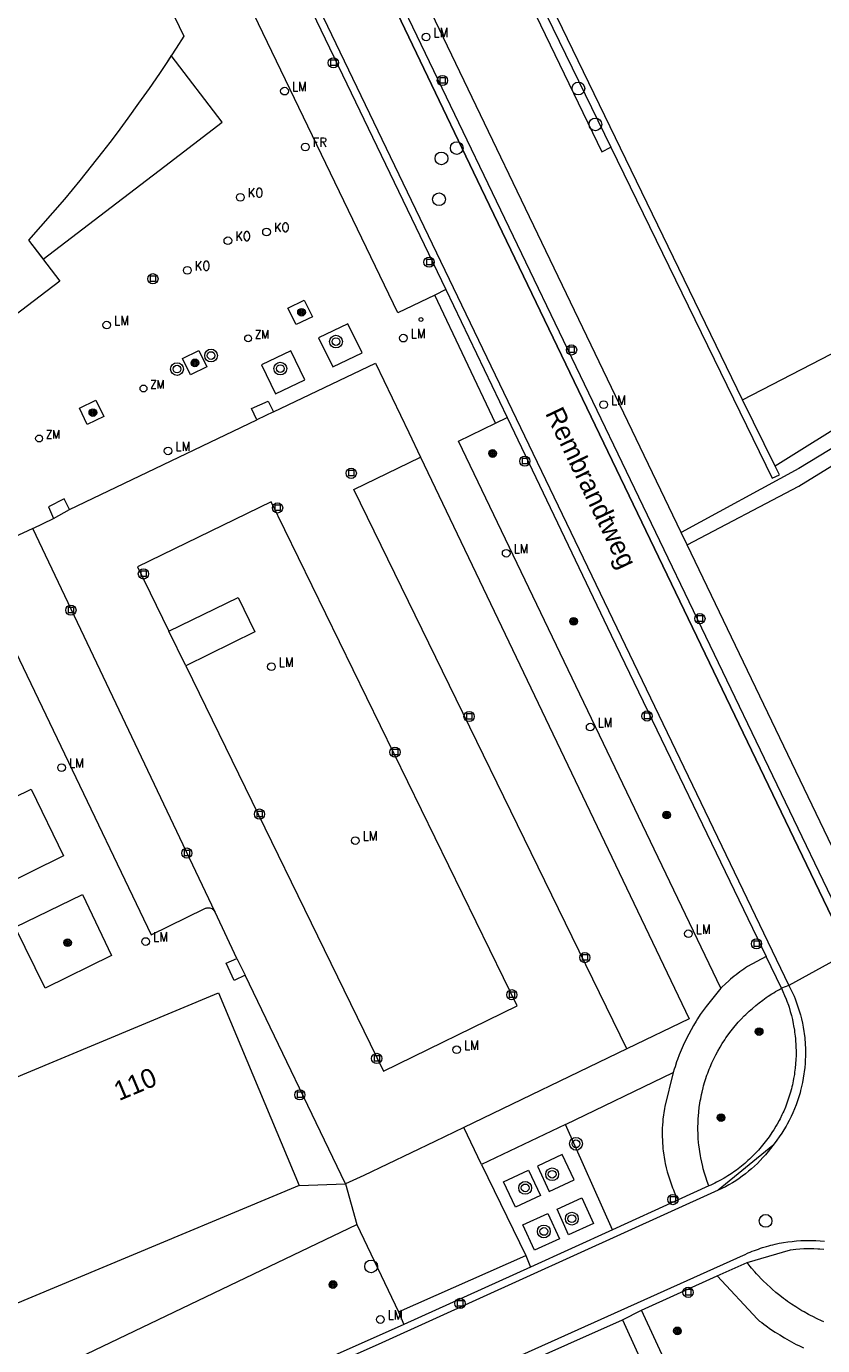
# Model space of a CAD drawing. Header units: metres. Extents: x 138165 to 154469, y 480134 to 494189.
# Tile 741 of 1056: x 145726 to 145778, y 488129 to 488215. Entities that reach past the tile are written whole.
import ezdxf

# ---------------------------------------------------------------- set-up
doc = ezdxf.new("R2010")
doc.units = ezdxf.units.M
doc.header["$LTSCALE"] = 0.001
doc.header["$MEASUREMENT"] = 0
for name, color, linetype, lineweight in [('Level 5', 7, 'Continuous', 0), ('TOP-L-topo objecten punt', 7, 'Continuous', 0), ('TOP-L-topo objecten vlak', 7, 'Continuous', 0), ('TOP-L-verharding molgoot', 7, 'Continuous', 0), ('TOP-T-topo huisnummering naamgeving', 7, 'Continuous', 0)]:
    doc.layers.add(name, color=color, linetype=linetype, lineweight=lineweight)
doc.styles.add('Style-INTL_ISO', font='INTL_ISO.shx')
doc.styles.add('Style-STANDARD', font='STANDARD.shx')

# ---------------------------------------------------------------- blocks, each defined once
blk = doc.blocks.new('24')
at = {"layer": 'TOP-L-topo objecten punt', "color": 7, "linetype": 'Continuous', "lineweight": 0}
for radius in [0.025, 0.0182, 0.0115, 0.005]:
    blk.add_circle((0, 0), radius, dxfattribs=at)
blk = doc.blocks.new('306')
at = {"layer": 'TOP-L-topo objecten punt', "color": 7, "linetype": 'Continuous', "lineweight": 0}
blk.add_circle((0, 0), 0.025, dxfattribs=at)
at = {"layer": 'TOP-L-topo objecten punt', "color": 7, "linetype": 'Continuous', "lineweight": 0, "style": 'Style-STANDARD'}
blk.add_text('FR', height=0.06, dxfattribs=at).set_placement((0.0483, 0))
blk = doc.blocks.new('304')
at = {"layer": 'TOP-L-topo objecten punt', "color": 7, "linetype": 'Continuous', "lineweight": 0}
blk.add_circle((0, 0), 0.0225, dxfattribs=at)
at = {"layer": 'TOP-L-topo objecten punt', "color": 7, "linetype": 'Continuous', "lineweight": 0, "style": 'Style-STANDARD'}
blk.add_text('ZM', height=0.054, dxfattribs=at).set_placement((0.0435, 0))
blk = doc.blocks.new('31')
at = {"layer": 'TOP-L-topo objecten punt', "color": 7, "linetype": 'Continuous', "lineweight": 0}
blk.add_circle((0, 0), 0.025, dxfattribs=at)
at = {"layer": 'TOP-L-topo objecten punt', "color": 7, "linetype": 'Continuous', "lineweight": 0, "style": 'Style-STANDARD'}
blk.add_text('KO', height=0.06, dxfattribs=at).set_placement((0.0483, 0))
blk = doc.blocks.new('39')
at = {"layer": 'TOP-L-topo objecten punt', "color": 7, "linetype": 'Continuous', "lineweight": 0}
for p, q in [((0.0175, 0.0175), (-0.0175, 0.0175)), ((-0.0175, 0.0175), (-0.0175, -0.0175)), ((0.0175, 0.0175), (0.0175, -0.0175)), ((0.0175, -0.0175), (-0.0175, -0.0175))]:
    blk.add_line(p, q, dxfattribs=at)
blk.add_circle((0, 0), 0.0332, dxfattribs=at)
blk = doc.blocks.new('*U13')
at = {"layer": 'Level 5', "color": 7, "linetype": 'Continuous', "lineweight": 0}
blk.add_circle((0, 0), 0.0415, dxfattribs=at)
blk = doc.blocks.new('150')
at = {"layer": 'Level 5', "color": 7, "linetype": 'Continuous', "lineweight": 0}
blk.add_blockref('*U13', (0, 0), dxfattribs=at)
blk = doc.blocks.new('16')
at = {"layer": 'TOP-L-topo objecten punt', "color": 7, "linetype": 'Continuous', "lineweight": 0}
blk.add_circle((0, 0), 0.025, dxfattribs=at)
at = {"layer": 'TOP-L-topo objecten punt', "color": 7, "linetype": 'Continuous', "lineweight": 0, "style": 'Style-STANDARD'}
blk.add_text('LM', height=0.06, dxfattribs=at).set_placement((0.0483, 0))
blk = doc.blocks.new('10')
at = {"layer": 'TOP-L-topo objecten punt', "linetype": 'Continuous', "lineweight": 0}
blk.add_circle((0, 0), 0.0125, dxfattribs=at)
blk = doc.blocks.new('27')
at = {"layer": 'TOP-L-topo objecten punt', "color": 7, "linetype": 'Continuous', "lineweight": 0}
for radius in [0.0415, 0.025]:
    blk.add_circle((0, 0), radius, dxfattribs=at)

msp = doc.modelspace()

# ---------------------------------------------------------------- linework, layer by layer
at = {"layer": 'TOP-L-topo objecten vlak', "flags": 128}
for points in [[(145772.9, 488190.513), (145788.236, 488198.45), (145805.702, 488209.676), (145825.46, 488219.083), (145842.773, 488226.109), (145857.829, 488230.958), (145878.443, 488239.296), (145893.947, 488247.082), (145906.031, 488252.958), (145919.857, 488260.706), (145924.825, 488263.36), (145925.272, 488263.599)], [(145926.356, 488260.498), (145902.608, 488248.853), (145886.673, 488240.739), (145874.341, 488234.305), (145861.212, 488228.832), (145846.138, 488223.736), (145831.546, 488218.081), (145815.647, 488211.21), (145799.836, 488202.248), (145785.454, 488192.732), (145775.025, 488186.199)], [(145744.025, 488229.131), (145755.925, 488204.281), (145779.818, 488154.594)], [(145768.92, 488181.891), (145746.018, 488229.585)], [(145779.503, 488156.442), (145744.685, 488228.914)], [(145752.907, 488197.32), (145750.51, 488196.181), (145736.204, 488225.889), (145739.349, 488227.367)], [(145739.349, 488227.367), (145753.621, 488197.679)], [(145740.485, 488226.188), (145775.914, 488152.454)], [(145732.697, 488222.302), (145736.605, 488214.159), (145736.101, 488213.372), (145735.454, 488212.384), (145735.016, 488211.73), (145734.348, 488210.755), (145733.669, 488209.789), (145732.978, 488208.831), (145732.275, 488207.881), (145731.801, 488207.253), (145731.321, 488206.628), (145730.591, 488205.699), (145729.84, 488204.766), (145729.351, 488204.17), (145728.846, 488203.566), (145728.08, 488202.667), (145727.302, 488201.778), (145726.514, 488200.898), (145728.551, 488198.24), (145725.165, 488195.645)], [(145772.9, 488190.513), (145759.818, 488217.528)], [(145759.725, 488216.402), (145759.161, 488216.139), (145763.767, 488206.632), (145764.338, 488206.949)], [(145759.725, 488216.402), (145764.338, 488206.949)], [(145726.514, 488200.898), (145727.47, 488199.65), (145731.889, 488203.036), (145735.381, 488205.712), (145739.1, 488208.562), (145735.785, 488212.889), (145735.454, 488212.384), (145735.016, 488211.73), (145734.348, 488210.755), (145733.669, 488209.789), (145732.978, 488208.831), (145732.275, 488207.881), (145731.801, 488207.253), (145731.321, 488206.628), (145730.591, 488205.699), (145729.84, 488204.766), (145729.351, 488204.17), (145728.846, 488203.566), (145728.08, 488202.667), (145727.302, 488201.778), (145726.514, 488200.898)], [(145764.338, 488206.949), (145774.837, 488185.436), (145775.314, 488185.64), (145775.025, 488186.199)], [(145753.621, 488197.679), (145752.907, 488197.32)], [(145756.844, 488188.994), (145752.907, 488197.32)], [(145753.621, 488197.679), (145757.62, 488189.368)], [(145743.894, 488195.414), (145743.366, 488196.481), (145744.435, 488196.995), (145744.956, 488195.916), (145743.894, 488195.414)], [(145746.276, 488192.671), (145748.193, 488193.578), (145747.27, 488195.462), (145745.354, 488194.555), (145746.276, 488192.671)], [(145791.481, 488195.112), (145776.568, 488186.057), (145768.92, 488181.891)], [(145737.031, 488192.151), (145736.522, 488193.213), (145737.575, 488193.717), (145738.098, 488192.668), (145737.031, 488192.151)], [(145742.568, 488190.917), (145744.47, 488191.817), (145743.548, 488193.7), (145741.645, 488192.8), (145742.568, 488190.917)], [(145742.429, 488189.735), (145749.052, 488192.904), (145751.215, 488188.383), (145751.977, 488186.79)], [(145769.302, 488181.096), (145776.566, 488184.901), (145789.415, 488192.845)], [(145730.337, 488188.913), (145729.837, 488189.984), (145730.895, 488190.501), (145731.411, 488189.432), (145730.337, 488188.913)], [(145741.34, 488189.209), (145741.008, 488189.947), (145742.075, 488190.44), (145742.429, 488189.735)], [(145775.025, 488186.199), (145772.9, 488190.513)], [(145742.429, 488189.735), (145741.34, 488189.209)], [(145729.188, 488183.385), (145741.34, 488189.209)], [(145771.502, 488152.286), (145754.443, 488187.836), (145756.844, 488188.994)], [(145756.844, 488188.994), (145757.62, 488189.368)], [(145757.62, 488189.368), (145764.364, 488175.224), (145774.436, 488154.331)], [(145765.38, 488148.327), (145747.649, 488184.679), (145751.977, 488186.79)], [(145751.977, 488186.79), (145769.444, 488150.288), (145765.38, 488148.327)], [(145729.188, 488183.385), (145728.83, 488184.077), (145727.806, 488183.557), (145728.14, 488182.797)], [(145736.731, 488173.235), (145749.585, 488146.882), (145758.27, 488151.119), (145742.286, 488183.889), (145733.601, 488179.653), (145735.635, 488175.482)], [(145726.788, 488182.163), (145728.14, 488182.797)], [(145728.14, 488182.797), (145729.188, 488183.385)], [(145726.788, 488182.163), (145722.733, 488180.26), (145734.474, 488155.752), (145737.978, 488157.448), (145738.02, 488157.467), (145738.049, 488157.477), (145738.11, 488157.493), (145738.173, 488157.5), (145738.236, 488157.5), (145738.298, 488157.491), (145738.359, 488157.475), (145738.417, 488157.451), (145738.471, 488157.42), (145738.497, 488157.402), (145738.649, 488157.213)], [(145738.649, 488157.213), (145726.788, 488182.163)], [(145769.302, 488181.096), (145768.92, 488181.891)], [(145780.831, 488157.087), (145769.302, 488181.096)], [(145735.635, 488175.482), (145740.129, 488177.674), (145741.225, 488175.427), (145736.731, 488173.235)], [(145736.731, 488173.235), (145735.635, 488175.482)], [(145676.606, 488158.191), (145709.135, 488173.821), (145722.847, 488145.281), (145726.143, 488146.657), (145738.864, 488151.969), (145744.093, 488139.446)], [(145724.472, 488158.759), (145722.379, 488163.114), (145726.697, 488165.21), (145728.785, 488160.88), (145724.472, 488158.759)], [(145727.595, 488152.274), (145725.65, 488156.252), (145730.015, 488158.367), (145731.918, 488154.403), (145727.595, 488152.274)], [(145740.042, 488154.213), (145738.649, 488157.213)], [(145779.818, 488154.594), (145775.914, 488152.454)], [(145740.583, 488153.115), (145739.877, 488152.772), (145739.355, 488153.905), (145740.042, 488154.213)], [(145740.042, 488154.213), (145740.583, 488153.115)], [(145774.436, 488154.331), (145773.231, 488153.684), (145773.104, 488153.599), (145772.978, 488153.512), (145772.73, 488153.333), (145772.486, 488153.148), (145772.366, 488153.053), (145772.13, 488152.858), (145772.014, 488152.759), (145771.786, 488152.555), (145771.563, 488152.346), (145771.502, 488152.286)], [(145775.427, 488152.27), (145774.436, 488154.331)], [(145747.112, 488139.563), (145740.583, 488153.115)], [(145775.914, 488152.454), (145776.248, 488151.759), (145776.316, 488151.592), (145776.366, 488151.463), (145776.461, 488151.203), (145776.548, 488150.941), (145776.627, 488150.675), (145776.664, 488150.542), (145776.732, 488150.274), (145776.792, 488150.004), (145776.844, 488149.732), (145776.889, 488149.459), (145776.908, 488149.322), (145776.94, 488149.047), (145776.954, 488148.909), (145776.965, 488148.771), (145776.974, 488148.633), (145776.987, 488148.357), (145776.991, 488148.08), (145776.988, 488147.803), (145776.983, 488147.665), (145776.968, 488147.389), (145776.944, 488147.113), (145776.913, 488146.838), (145776.894, 488146.701), (145776.851, 488146.428), (145776.8, 488146.156), (145776.741, 488145.885), (145776.674, 488145.617), (145776.638, 488145.483), (145776.559, 488145.218), (145776.517, 488145.086), (145776.428, 488144.824), (145776.38, 488144.694), (145776.279, 488144.437), (145776.17, 488144.182), (145776.055, 488143.931), (145775.932, 488143.683), (145775.801, 488143.438), (145775.734, 488143.318), (145775.593, 488143.079), (145775.446, 488142.845), (145775.292, 488142.615), (145775.131, 488142.39), (145774.964, 488142.169), (145774.878, 488142.061), (145774.724, 488141.854), (145774.564, 488141.651), (145774.399, 488141.454), (145774.228, 488141.261), (145774.051, 488141.073), (145773.87, 488140.89), (145773.683, 488140.712), (145773.491, 488140.54), (145773.294, 488140.373), (145773.092, 488140.212), (145772.886, 488140.057), (145772.675, 488139.908), (145772.461, 488139.765), (145772.242, 488139.629), (145772.02, 488139.498), (145771.794, 488139.374), (145771.564, 488139.257), (145771.331, 488139.146), (145749.469, 488129.224), (145704.34, 488109.128)], [(145771.502, 488152.286), (145770.536, 488151.091), (145770.343, 488150.825), (145770.157, 488150.555), (145769.978, 488150.28), (145769.891, 488150.141), (145769.722, 488149.86), (145769.559, 488149.574), (145769.404, 488149.285), (145769.329, 488149.139), (145769.256, 488148.992), (145769.115, 488148.696), (145769.047, 488148.547), (145768.917, 488148.245), (145768.794, 488147.941), (145768.679, 488147.634), (145768.624, 488147.479), (145768.52, 488147.168), (145768.471, 488147.011), (145768.405, 488146.788)], [(145770.724, 488139.42), (145770.612, 488139.717), (145770.519, 488139.989), (145770.434, 488140.263), (145770.356, 488140.539), (145770.32, 488140.678), (145770.254, 488140.958), (145770.195, 488141.239), (145770.169, 488141.38), (145770.122, 488141.663), (145770.102, 488141.805), (145770.067, 488142.09), (145770.053, 488142.233), (145770.03, 488142.52), (145770.015, 488142.806), (145770.008, 488143.093), (145770.008, 488143.237), (145770.013, 488143.524), (145770.026, 488143.811), (145770.036, 488143.954), (145770.061, 488144.24), (145770.094, 488144.526), (145770.135, 488144.81), (145770.159, 488144.951), (145770.184, 488145.093), (145770.241, 488145.374), (145770.272, 488145.514), (145770.341, 488145.793), (145770.378, 488145.932), (145770.458, 488146.208), (145770.501, 488146.345), (145770.593, 488146.617), (145770.641, 488146.752), (145770.744, 488147.02), (145770.798, 488147.153), (145770.912, 488147.417), (145771.033, 488147.677), (145771.162, 488147.934), (145771.297, 488148.187), (145771.44, 488148.436), (145771.589, 488148.681), (145771.746, 488148.922), (145771.826, 488149.041), (145771.908, 488149.159), (145772.078, 488149.391), (145772.165, 488149.505), (145772.344, 488149.73), (145772.529, 488149.949), (145772.624, 488150.057), (145772.818, 488150.269), (145773.018, 488150.475), (145773.12, 488150.576), (145773.223, 488150.675), (145773.328, 488150.773), (145773.542, 488150.965), (145773.761, 488151.151), (145773.985, 488151.33), (145774.214, 488151.503), (145774.448, 488151.67), (145774.567, 488151.751), (145774.807, 488151.908), (145774.929, 488151.984), (145775.052, 488152.058), (145775.301, 488152.201), (145775.427, 488152.27)], [(145775.427, 488152.27), (145775.525, 488152.062), (145775.636, 488151.809), (145775.739, 488151.553), (145775.788, 488151.424), (145775.88, 488151.164), (145775.923, 488151.033), (145776.004, 488150.769), (145776.076, 488150.503), (145776.142, 488150.235), (145776.199, 488149.965), (145776.225, 488149.829), (145776.271, 488149.557), (145776.29, 488149.421), (145776.324, 488149.147), (145776.338, 488149.009), (145776.35, 488148.872), (145776.368, 488148.597), (145776.374, 488148.459), (145776.38, 488148.183), (145776.377, 488147.907), (145776.367, 488147.631), (145776.349, 488147.356), (145776.323, 488147.081), (145776.289, 488146.807), (145776.269, 488146.671), (145776.223, 488146.399), (145776.197, 488146.263), (145776.169, 488146.128), (145776.139, 488145.994), (145776.108, 488145.859), (145776.074, 488145.725), (145776.001, 488145.459), (145775.92, 488145.196), (145775.831, 488144.934), (145775.784, 488144.805), (145775.684, 488144.547), (145775.577, 488144.293), (145775.521, 488144.167), (145775.462, 488144.042), (145775.341, 488143.795), (145775.277, 488143.672), (145775.145, 488143.43), (145775.076, 488143.31), (145774.933, 488143.074), (145774.859, 488142.958), (145774.706, 488142.728), (145774.627, 488142.615), (145774.464, 488142.392), (145774.295, 488142.174), (145774.208, 488142.067), (145774.119, 488141.961), (145773.938, 488141.754), (145773.845, 488141.652), (145773.75, 488141.551), (145773.557, 488141.354), (145773.358, 488141.163), (145773.257, 488141.07), (145773.05, 488140.887), (145772.944, 488140.798), (145772.729, 488140.625), (145772.51, 488140.458), (145772.398, 488140.377), (145772.171, 488140.22), (145772.056, 488140.144), (145771.94, 488140.069), (145771.823, 488139.996), (145771.705, 488139.925), (145771.465, 488139.788), (145771.222, 488139.658), (145771.099, 488139.596), (145770.85, 488139.477), (145770.724, 488139.42)], [(145775.914, 488152.454), (145775.427, 488152.27)], [(145765.38, 488148.327), (145754.791, 488143.216)], [(145761.4, 488143.423), (145768.405, 488146.788)], [(145768.405, 488146.788), (145767.849, 488144.585), (145767.824, 488144.449), (145767.781, 488144.176), (145767.762, 488144.039), (145767.731, 488143.765), (145767.718, 488143.627), (145767.699, 488143.352), (145767.692, 488143.214), (145767.685, 488142.938), (145767.685, 488142.662), (145767.694, 488142.386), (145767.701, 488142.248), (145767.722, 488141.972), (145767.735, 488141.835), (145767.75, 488141.697), (145767.787, 488141.424), (145767.808, 488141.287), (145767.856, 488141.015), (145767.883, 488140.88), (145767.943, 488140.61), (145768.011, 488140.342), (145768.048, 488140.209), (145768.128, 488139.945), (145768.17, 488139.813), (145768.261, 488139.552), (145768.359, 488139.294), (145768.411, 488139.166), (145768.465, 488139.039), (145768.578, 488138.787), (145768.637, 488138.662), (145768.712, 488138.512)], [(145761.4, 488143.423), (145755.954, 488140.806)], [(145764.448, 488136.571), (145761.4, 488143.423)], [(145754.791, 488143.216), (145752.906, 488142.306), (145748.306, 488140.093), (145747.112, 488139.563)], [(145755.954, 488140.806), (145754.791, 488143.216)], [(145755.954, 488140.806), (145758.834, 488134.911)], [(145761.196, 488141.463), (145759.577, 488140.708), (145760.341, 488139.069), (145761.961, 488139.824), (145761.196, 488141.463)], [(145758.144, 488138.045), (145757.379, 488139.684), (145759.009, 488140.444), (145759.773, 488138.805), (145758.144, 488138.045)], [(145744.093, 488139.446), (145731.352, 488134.126), (145707.582, 488124.201), (145707.621, 488124.108), (145702.033, 488121.775)], [(145744.093, 488139.446), (145747.112, 488139.563)], [(145747.112, 488139.563), (145747.839, 488136.911)], [(145770.724, 488139.42), (145768.712, 488138.512)], [(145761.606, 488136.251), (145760.853, 488137.914), (145762.466, 488138.645), (145763.22, 488136.981), (145761.606, 488136.251)], [(145768.712, 488138.512), (145764.448, 488136.571)], [(145761.002, 488135.977), (145759.381, 488135.244), (145758.628, 488136.905), (145760.248, 488137.64), (145761.002, 488135.977)], [(145726.501, 488120.42), (145724.082, 488125.535), (145747.839, 488136.911)], [(145747.839, 488136.911), (145750.557, 488131.231)], [(145764.448, 488136.571), (145759.128, 488134.148)], [(145729.756, 488115.5), (145772.964, 488134.922), (145773.023, 488134.95), (145773.279, 488135.065), (145773.409, 488135.12), (145773.539, 488135.174), (145773.67, 488135.225), (145773.802, 488135.274), (145773.934, 488135.322), (145774.067, 488135.368), (145774.201, 488135.411), (145774.47, 488135.493), (145774.606, 488135.531), (145774.742, 488135.568), (145774.878, 488135.602), (145775.015, 488135.634), (145775.291, 488135.693), (145775.429, 488135.719), (145775.568, 488135.744), (145775.846, 488135.787), (145776.125, 488135.822), (145776.265, 488135.836), (145776.405, 488135.849), (145776.686, 488135.868), (145776.967, 488135.879), (145777.108, 488135.881), (145777.389, 488135.881), (145777.53, 488135.877), (145777.671, 488135.872), (145777.952, 488135.855), (145778.232, 488135.83)], [(145750.557, 488131.231), (145758.834, 488134.911)], [(145758.834, 488134.911), (145759.128, 488134.148)], [(145773.196, 488134.445), (145776.03, 488135.266), (145776.36, 488135.309), (145776.622, 488135.333), (145776.884, 488135.35), (145777.146, 488135.358), (145777.408, 488135.359), (145777.54, 488135.356), (145777.802, 488135.345), (145777.933, 488135.336), (145778.194, 488135.312)], [(145759.128, 488134.148), (145750.907, 488130.427)], [(145771.256, 488133.577), (145773.196, 488134.445)], [(145778.182, 488130.591), (145778.036, 488130.655), (145777.747, 488130.788), (145777.461, 488130.929), (145777.32, 488131.002), (145777.179, 488131.076), (145776.901, 488131.231), (145776.763, 488131.311), (145776.491, 488131.476), (145776.356, 488131.561), (145776.091, 488131.736), (145775.829, 488131.918), (145775.7, 488132.012), (145775.572, 488132.107), (145775.32, 488132.301), (145775.073, 488132.502), (145774.832, 488132.709), (145774.713, 488132.815), (145774.479, 488133.031), (145774.25, 488133.253), (145774.138, 488133.366), (145773.918, 488133.597), (145773.811, 488133.714), (145773.704, 488133.833), (145773.496, 488134.074), (145773.395, 488134.196), (145773.196, 488134.445)], [(145766.343, 488131.352), (145771.256, 488133.577)], [(145771.256, 488133.577), (145773.874, 488130.753), (145774.013, 488130.644), (145774.153, 488130.537), (145774.295, 488130.431), (145774.438, 488130.327), (145774.727, 488130.124), (145775.02, 488129.927), (145775.169, 488129.831), (145775.318, 488129.737), (145775.62, 488129.554), (145775.773, 488129.465), (145776.081, 488129.292), (145776.393, 488129.126), (145776.55, 488129.046), (145776.868, 488128.891)], [(145765.097, 488130.727), (145766.343, 488131.352)], [(145781.598, 488127.502), (145770.479, 488122.408), (145766.343, 488131.352)], [(145750.907, 488130.427), (145727.284, 488119.905)], [(145750.557, 488131.231), (145750.907, 488130.427)], [(145754.449, 488125.973), (145765.097, 488130.727)], [(145765.097, 488130.727), (145767.099, 488126.348)]]:
    msp.add_lwpolyline(points, dxfattribs=at)
at = {"layer": 'TOP-L-verharding molgoot', "flags": 128}
for points in [[(145779.818, 488154.594), (145755.925, 488204.281), (145744.025, 488229.131)], [(145740.485, 488226.188), (145775.914, 488152.454)], [(145775.914, 488152.454), (145776.248, 488151.759)], [(145776.248, 488151.759), (145776.316, 488151.592), (145776.366, 488151.463), (145776.461, 488151.203), (145776.548, 488150.941), (145776.627, 488150.675), (145776.664, 488150.542), (145776.732, 488150.274), (145776.792, 488150.004), (145776.844, 488149.732), (145776.889, 488149.459), (145776.908, 488149.322), (145776.94, 488149.047), (145776.954, 488148.909), (145776.965, 488148.771), (145776.974, 488148.633), (145776.987, 488148.357), (145776.991, 488148.08), (145776.988, 488147.803), (145776.983, 488147.665), (145776.968, 488147.389), (145776.944, 488147.113), (145776.913, 488146.838), (145776.894, 488146.701), (145776.851, 488146.428), (145776.8, 488146.156), (145776.741, 488145.885), (145776.674, 488145.617), (145776.638, 488145.483), (145776.559, 488145.218), (145776.517, 488145.086), (145776.428, 488144.824), (145776.38, 488144.694), (145776.279, 488144.437), (145776.17, 488144.182), (145776.055, 488143.931), (145775.932, 488143.683), (145775.801, 488143.438), (145775.734, 488143.318), (145775.593, 488143.079), (145775.446, 488142.845), (145775.292, 488142.615), (145775.131, 488142.39), (145774.964, 488142.169), (145774.878, 488142.061)], [(145774.878, 488142.061), (145771.331, 488139.146), (145749.469, 488129.224), (145704.34, 488109.128)], [(145772.964, 488134.922), (145773.023, 488134.95), (145773.279, 488135.065), (145773.409, 488135.12), (145773.539, 488135.174), (145773.67, 488135.225), (145773.802, 488135.274), (145773.934, 488135.322), (145774.067, 488135.368), (145774.201, 488135.411), (145774.47, 488135.493), (145774.606, 488135.531), (145774.742, 488135.568), (145774.878, 488135.602), (145775.015, 488135.634), (145775.291, 488135.693), (145775.429, 488135.719), (145775.568, 488135.744), (145775.846, 488135.787), (145776.125, 488135.822), (145776.265, 488135.836), (145776.405, 488135.849), (145776.686, 488135.868), (145776.967, 488135.879), (145777.108, 488135.881), (145777.389, 488135.881), (145777.53, 488135.877), (145777.671, 488135.872), (145777.952, 488135.855), (145778.232, 488135.83)], [(145729.756, 488115.5), (145772.964, 488134.922)]]:
    msp.add_lwpolyline(points, dxfattribs=at)

# ---------------------------------------------------------------- block references
at = {"layer": 'TOP-L-topo objecten punt', "xscale": 10, "yscale": 10, "zscale": 10}
for name, p in [('16', (145752.344, 488214.099)), ('39', (145746.321, 488212.417)), ('16', (145743.147, 488210.58)), ('39', (145753.406, 488211.269)), ('150', (145762.24, 488210.752)), ('150', (145763.344, 488208.416)), ('306', (145744.502, 488206.95)), ('150', (145754.336, 488206.88)), ('150', (145753.344, 488206.208)), ('31', (145740.275, 488203.679)), ('150', (145753.184, 488203.552)), ('31', (145741.979, 488201.427)), ('31', (145739.467, 488200.855)), ('31', (145736.833, 488198.933)), ('39', (145752.537, 488199.463)), ('39', (145734.601, 488198.386)), ('24', (145744.254, 488196.209)), ('16', (145731.601, 488195.373)), ('10', (145752.011, 488195.741)), ('304', (145740.784, 488194.513)), ('27', (145746.492, 488194.304)), ('16', (145750.871, 488194.526)), ('39', (145761.799, 488193.759)), ('24', (145737.326, 488192.919)), ('27', (145738.376, 488193.396)), ('27', (145736.164, 488192.517)), ('27', (145742.874, 488192.546)), ('304', (145733.987, 488191.253)), ('16', (145763.881, 488190.202)), ('24', (145730.696, 488189.687)), ('304', (145727.206, 488188.005)), ('16', (145735.586, 488187.197)), ('24', (145756.664, 488187.029)), ('39', (145758.76, 488186.528)), ('39', (145747.483, 488185.742)), ('39', (145742.699, 488183.489)), ('16', (145757.549, 488180.546)), ('39', (145733.981, 488179.202)), ('39', (145729.27, 488176.848)), ('24', (145761.929, 488176.119)), ('39', (145770.135, 488176.294)), ('16', (145742.297, 488173.171)), ('39', (145755.14, 488169.935)), ('16', (145763.007, 488169.248)), ('39', (145766.697, 488169.966)), ('39', (145750.325, 488167.616)), ('16', (145728.665, 488166.611)), ('39', (145741.519, 488163.593)), ('24', (145767.973, 488163.539)), ('16', (145747.743, 488161.871)), ('39', (145736.802, 488161.06)), ('16', (145769.387, 488155.816)), ('24', (145729.055, 488155.228)), ('16', (145734.135, 488155.309)), ('39', (145773.81, 488155.157)), ('39', (145762.659, 488154.263)), ('39', (145757.916, 488151.852)), ('24', (145773.982, 488149.457)), ('16', (145754.33, 488148.275)), ('39', (145749.137, 488147.71)), ('39', (145744.146, 488145.346)), ('24', (145771.508, 488143.864)), ('27', (145762.081, 488142.162)), ('27', (145760.536, 488140.181)), ('27', (145758.782, 488139.298)), ('39', (145768.384, 488138.537)), ('27', (145761.814, 488137.295)), ('150', (145774.4, 488137.152)), ('27', (145759.995, 488136.464)), ('150', (145748.774, 488134.191)), ('24', (145746.291, 488133.014)), ('39', (145754.549, 488131.789)), ('39', (145769.363, 488132.507)), ('16', (145749.368, 488130.742)), ('24', (145768.672, 488130.004))]:
    msp.add_blockref(name, p, dxfattribs=at)

# ---------------------------------------------------------------- texts
at = {"layer": 'TOP-T-topo huisnummering naamgeving', "style": 'Style-INTL_ISO'}
for s, rotation, p in [('Rembrandtweg', 295.6, (145760.064, 488189.647)), ('110', 22.7, (145732.397, 488144.934))]:
    msp.add_text(s, height=1.25, rotation=rotation, dxfattribs=at).set_placement(p)

doc.saveas('drawing.dxf')
